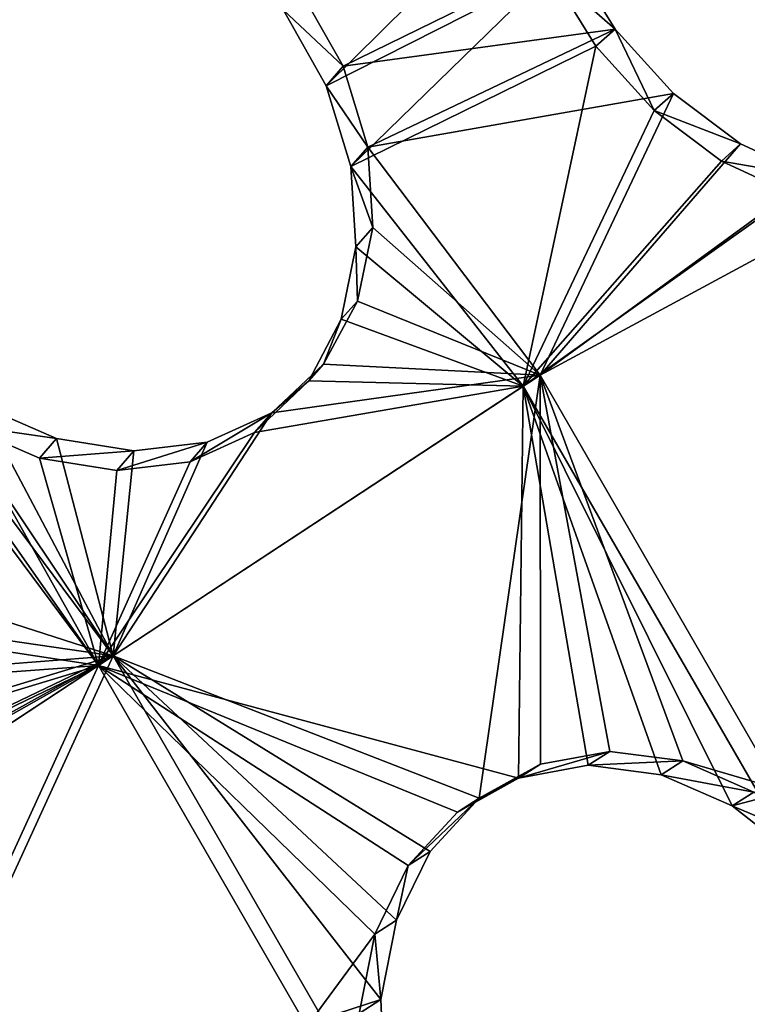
# Model space of a CAD drawing. Header units: millimetres. Extents: x 0 to 2133, y 0 to 2087.
# Tile 867 of 876: x 2057 to 2072, y 171 to 192. Entities that reach past the tile are written whole.
import ezdxf

# ---------------------------------------------------------------- set-up
doc = ezdxf.new("R2010")
doc.units = ezdxf.units.MM
doc.header["$LTSCALE"] = 25.4
doc.layers.get('0').update_dxf_attribs({"true_color": 0xff5454})

# ---------------------------------------------------------------- blocks, each defined once
blk = doc.blocks.new('COSMO-S-3382-4917.STL#2')
at = {"color": 250, "true_color": 0x282828}
mesh = blk.add_polyface(dxfattribs=at)
corners = [(1709.841, 208.672, 1539.288), (1710.486, 206.25, 1539.288), (1709.88, 193.269, 1539.288), (1711.624, 223.971, 1539.288), (1713.18, 228.005, 1539.288), (1715.203, 238.952, 1539.288), (1719.512, 248.991, 1539.288), (1720.53, 253.404, 1539.288), (1729.3, 268.606, 1539.288), (1727.528, 267.125, 1539.288), (1736.1, 279.922, 1539.288), (1742.261, 286.284, 1539.288), (1746.125, 291.615, 1539.288), (1758.024, 301.517, 1539.288), (1757.464, 302.04, 1539.288), (1769.955, 311.052, 1539.288), (1776.134, 313.868, 1539.288), (1783.424, 318.522, 1539.288), (1796.071, 322.98, 1539.288), (1797.683, 324.347, 1539.288), (1817.262, 328.591, 1539.288), (1812.531, 328.445, 1539.288), (1827.758, 330.758, 1539.288), (1839.095, 330.541, 1539.288), (1843.153, 331.254, 1539.288), (1860.945, 328.773, 1539.288), (1858.498, 329.925, 1539.288), (1873.578, 326.791, 1539.288), (1882.181, 323.337, 1539.288), (1888.182, 321.895, 1539.288), (1902.193, 314.391, 1539.288), (1902.104, 315.307, 1539.288), (1915.15, 307.118, 1539.288), (1920.405, 302.191, 1539.288), (1927.135, 297.443, 1539.288), (1936.294, 287.09, 1539.288), (1937.892, 286.419, 1539.288), (1949.402, 269.52, 1539.288), (1947.269, 274.2, 1539.288), (1955.136, 260.958, 1539.288), (1959.352, 249.987, 1539.288), (1961.381, 246.878, 1539.288), (1965.858, 229.054, 1539.288), (1965.917, 232.159, 1539.288), (1968.732, 207.323, 1539.288), (1968.68, 217.006, 1539.288), (1969.632, 201.633, 1539.288), (1968.758, 186.255, 1539.288), (1711.741, 177.98, 1539.288), (1711.508, 184.353, 1539.288), (1716.215, 162.944, 1539.288), (1715.397, 163.017, 1539.288), (1720.797, 148.592, 1539.288), (1724.472, 142.638, 1539.288), (1727.865, 134.907, 1539.288), (1736.043, 124.02, 1539.288), (1736.502, 122.154, 1539.288), (1750.594, 107.625, 1539.288), (1746.587, 110.512, 1539.288), (1757.978, 100.145, 1539.288), (1767.706, 93.925, 1539.288), (1767.283, 93.294, 1539.288), (1770.516, 91.197, 1539.288), (1786.887, 83.314, 1539.288), (1784.023, 83.796, 1539.288), (1798.311, 78.043, 1539.288), (1807.586, 76.097, 1539.288), (1813.179, 74.021, 1539.288), (1829.206, 72.482, 1539.288), (1828.419, 71.786, 1539.288), (1843.816, 71.369, 1539.288), (1851.127, 72.573, 1539.288), (1859.154, 72.776, 1539.288), (1872.717, 76.367, 1539.288), (1874.218, 75.987, 1539.288), (1893.355, 83.756, 1539.288), (1888.797, 80.957, 1539.288), (1902.685, 87.616, 1539.288), (1912.448, 94.526, 1539.288), (1915.688, 95.872, 1539.288), (1929.445, 108.368, 1539.288), (1927.624, 105.607, 1539.288), (1938.325, 116.686, 1539.288), (1943.859, 124.883, 1539.288), (1947.64, 128.953, 1539.288), (1955.275, 143.597, 1539.288), (1955.438, 142.235, 1539.288), (1963.364, 163.97, 1539.288), (1961.612, 156.346, 1539.288), (1966.073, 171.089, 1539.288), (1967.893, 185.418, 1539.288)]
mesh.append_faces([[corners[k] for k in face] for face in [(0, 1, 2), (1, 3, 4), (4, 5, 6), (6, 7, 8), (8, 10, 11), (11, 12, 13), (13, 15, 16), (16, 17, 18), (18, 19, 20), (20, 22, 23), (23, 24, 25), (25, 27, 28), (28, 29, 30), (30, 32, 33), (33, 34, 35), (35, 36, 37), (37, 39, 40), (40, 41, 42), (42, 43, 44), (48, 50, 51), (51, 50, 52), (52, 53, 54), (54, 55, 56), (56, 57, 58), (58, 57, 59), (59, 60, 61), (61, 60, 62), (62, 63, 64), (64, 63, 65), (65, 66, 67), (67, 68, 69), (69, 68, 70), (70, 71, 72), (72, 73, 74), (74, 75, 76), (76, 75, 77), (77, 78, 79), (79, 80, 81), (81, 80, 82), (82, 83, 84), (84, 85, 86), (86, 87, 88), (88, 87, 89), (89, 90, 47)]], dxfattribs={"vtx0": -1, "vtx1": -1, "color": 250})
mesh.append_faces([[corners[k] for k in face] for face in [(1, 0, 3), (4, 3, 5), (6, 5, 7), (8, 7, 9), (8, 9, 10), (11, 10, 12), (13, 12, 14), (13, 14, 15), (16, 15, 17), (18, 17, 19), (20, 19, 21), (20, 21, 22), (23, 22, 24), (25, 24, 26), (25, 26, 27), (28, 27, 29), (30, 29, 31), (30, 31, 32), (33, 32, 34), (35, 34, 36), (37, 36, 38), (37, 38, 39), (40, 39, 41), (42, 41, 43), (44, 43, 45), (44, 45, 46), (44, 46, 47), (1, 48, 2), (48, 1, 49), (48, 49, 50), (52, 50, 53), (54, 53, 55), (56, 55, 57), (59, 57, 60), (62, 60, 63), (65, 63, 66), (67, 66, 68), (70, 68, 71), (72, 71, 73), (74, 73, 75), (77, 75, 78), (79, 78, 80), (82, 80, 83), (84, 83, 85), (86, 85, 87), (89, 87, 90), (47, 90, 44)]], dxfattribs={"vtx0": -1, "vtx2": -1, "color": 250})
mesh = blk.add_polyface(dxfattribs=at)
corners = [(1735.545, 182.32, 1669.288), (1734.489, 198.294, 1669.288), (1734.03, 194.764, 1669.288), (1736.958, 178.45, 1669.288), (1738.52, 170.143, 1669.288), (1743.139, 159.432, 1669.288), (1742.915, 158.403, 1669.288), (1748.668, 147.265, 1669.288), (1752.806, 141.927, 1669.288), (1755.697, 136.885, 1669.288), (1765.612, 126.568, 1669.288), (1763.905, 127.41, 1669.288), (1773.176, 118.973, 1669.288), (1781.093, 113.91, 1669.288), (1780.749, 113.397, 1669.288), (1783.38, 111.69, 1669.288), (1798.69, 104.411, 1669.288), (1794.373, 105.666, 1669.288), (1806.002, 100.985, 1669.288), (1817.766, 98.414, 1669.288), (1818.103, 97.711, 1669.288), (1837.633, 96.135, 1669.288), (1830.506, 95.892, 1669.288), (1843.037, 95.552, 1669.288), (1857.572, 97.657, 1669.288), (1855.52, 96.697, 1669.288), (1867.781, 99.311, 1669.288), (1876.863, 102.925, 1669.288), (1879.646, 103.356, 1669.288), (1894.808, 111.749, 1669.288), (1890.949, 108.776, 1669.288), (1901.532, 115.495, 1669.288), (1910.759, 123.809, 1669.288), (1911.247, 123.418, 1669.288), (1924.139, 138.671, 1669.288), (1919.955, 132.435, 1669.288), (1927.537, 142.418, 1669.288), (1934.465, 155.795, 1669.288), (1933.884, 153.229, 1669.288), (1938.908, 164.713, 1669.288), (1941.363, 174.565, 1669.288), (1942.539, 176.712, 1669.288), (1944.585, 194.301, 1669.288), (1944.725, 189.056, 1669.288), (1944.661, 214.083, 1669.288), (1945.436, 201.571, 1669.288), (1735.449, 219.752, 1669.288), (1733.998, 207.3, 1669.288), (1735.82, 218.247, 1669.288), (1738.363, 231.944, 1669.288), (1740.903, 237.587, 1669.288), (1742.698, 243.706, 1669.288), (1749.554, 255.616, 1669.288), (1748.393, 254.874, 1669.288), (1755.37, 265.289, 1669.288), (1761.461, 271.682, 1669.288), (1763.529, 274.805, 1669.288), (1776.193, 285.204, 1669.288), (1772.757, 283.29, 1669.288), (1782.924, 290.624, 1669.288), (1793.219, 295.693, 1669.288), (1793.886, 296.705, 1669.288), (1811.921, 302.771, 1669.288), (1805.491, 301.445, 1669.288), (1817.575, 304.781, 1669.288), (1831.625, 306.182, 1669.288), (1829.968, 306.663, 1669.288), (1842.498, 307.066, 1669.288), (1851.619, 305.802, 1669.288), (1854.987, 305.985, 1669.288), (1871.179, 301.645, 1669.288), (1867.26, 303.434, 1669.288), (1879.146, 299.45, 1669.288), (1889.599, 293.861, 1669.288), (1890.477, 294.088, 1669.288), (1906.213, 282.732, 1669.288), (1901.094, 287.423, 1669.288), (1910.849, 279.549, 1669.288), (1920.421, 268.66, 1669.288), (1919.603, 270.577, 1669.288), (1927.235, 260.632, 1669.288), (1931.708, 252.154, 1669.288), (1933.638, 249.854, 1669.288), (1939.668, 233.809, 1669.288), (1938.72, 238.395, 1669.288), (1942.412, 226.415, 1669.288), (1944.013, 214.29, 1669.288)]
mesh.append_faces([[corners[k] for k in face] for face in [(44, 43, 45), (2, 46, 47)]], dxfattribs={"vtx0": -1, "color": 250})
mesh.append_faces([[corners[k] for k in face] for face in [(0, 1, 2), (1, 0, 3), (3, 4, 5), (5, 7, 8), (8, 9, 10), (10, 12, 13), (13, 15, 16), (16, 18, 19), (19, 20, 21), (21, 23, 24), (24, 26, 27), (27, 28, 29), (29, 31, 32), (32, 33, 34), (34, 36, 37), (37, 39, 40), (40, 41, 42), (46, 48, 49), (49, 50, 51), (51, 52, 53), (53, 52, 54), (54, 55, 56), (56, 57, 58), (58, 57, 59), (59, 60, 61), (61, 62, 63), (63, 62, 64), (64, 65, 66), (66, 65, 67), (67, 68, 69), (69, 70, 71), (71, 70, 72), (72, 73, 74), (74, 75, 76), (76, 75, 77), (77, 78, 79), (79, 78, 80), (80, 81, 82), (82, 83, 84), (84, 83, 85), (85, 86, 44)]], dxfattribs={"vtx0": -1, "vtx1": -1, "color": 250})
mesh.append_faces([[corners[k] for k in face] for face in [(42, 43, 44), (46, 2, 1)]], dxfattribs={"vtx0": -1, "vtx1": -1, "vtx2": -1, "color": 250})
mesh.append_faces([[corners[k] for k in face] for face in [(3, 0, 4), (5, 4, 6), (5, 6, 7), (8, 7, 9), (10, 9, 11), (10, 11, 12), (13, 12, 14), (13, 14, 15), (16, 15, 17), (16, 17, 18), (19, 18, 20), (21, 20, 22), (21, 22, 23), (24, 23, 25), (24, 25, 26), (27, 26, 28), (29, 28, 30), (29, 30, 31), (32, 31, 33), (34, 33, 35), (34, 35, 36), (37, 36, 38), (37, 38, 39), (40, 39, 41), (42, 41, 43), (46, 1, 48), (49, 48, 50), (51, 50, 52), (54, 52, 55), (56, 55, 57), (59, 57, 60), (61, 60, 62), (64, 62, 65), (67, 65, 68), (69, 68, 70), (72, 70, 73), (74, 73, 75), (77, 75, 78), (80, 78, 81), (82, 81, 83), (85, 83, 86), (44, 86, 42)]], dxfattribs={"vtx0": -1, "vtx2": -1, "color": 250})
mesh = blk.add_polyface(dxfattribs=at)
corners = [(1734.165, 205.552, 1666.919), (1735.133, 201.301, 1666.919), (1734.849, 188.578, 1666.919), (1736.212, 222.415, 1666.919), (1735.839, 213.433, 1666.919), (1737.949, 225.401, 1666.919), (1740.938, 238.731, 1666.919), (1741.435, 237.042, 1666.919), (1748.221, 254.078, 1666.919), (1746.248, 248.201, 1666.919), (1752.324, 258.725, 1666.919), (1757.87, 268.058, 1666.919), (1759.581, 268.472, 1666.919), (1769.638, 280.309, 1666.919), (1767.92, 277.312, 1666.919), (1777.229, 285.123, 1666.919), (1783.218, 290.514, 1666.919), (1787.382, 291.801, 1666.919), (1798.259, 298.408, 1666.919), (1798.242, 297.255, 1666.919), (1809.661, 301.411, 1666.919), (1814.372, 303.787, 1666.919), (1821.486, 304.213, 1666.919), (1831.139, 306.512, 1666.919), (1833.556, 305.624, 1666.919), (1839.632, 306.854, 1666.919), (1839.632, 305.801, 1666.919), (1848.125, 306.512, 1666.919), (1845.708, 305.624, 1666.919), (1857.778, 304.213, 1666.919), (1864.892, 303.787, 1666.919), (1869.603, 301.411, 1666.919), (1881.005, 298.408, 1666.919), (1881.022, 297.255, 1666.919), (1896.046, 290.514, 1666.919), (1891.882, 291.801, 1666.919), (1902.035, 285.123, 1666.919), (1909.627, 280.309, 1666.919), (1911.344, 277.312, 1666.919), (1921.394, 268.058, 1666.919), (1919.683, 268.472, 1666.919), (1926.94, 258.725, 1666.919), (1931.043, 254.078, 1666.919), (1933.016, 248.201, 1666.919), (1938.326, 238.731, 1666.919), (1937.829, 237.042, 1666.919), (1941.315, 225.401, 1666.919), (1943.052, 222.415, 1666.919), (1943.425, 213.433, 1666.919), (1945.099, 205.552, 1666.919), (1944.131, 201.301, 1666.919), (1944.415, 188.578, 1666.919), (1735.839, 189.17, 1666.919), (1738.247, 171.935, 1666.919), (1737.949, 177.202, 1666.919), (1741.435, 165.561, 1666.919), (1744.27, 156.052, 1666.919), (1746.248, 154.402, 1666.919), (1752.764, 141.341, 1666.919), (1752.324, 143.878, 1666.919), (1759.581, 134.131, 1666.919), (1763.507, 128.182, 1666.919), (1767.92, 125.291, 1666.919), (1776.222, 116.918, 1666.919), (1777.229, 117.48, 1666.919), (1790.579, 107.839, 1666.919), (1787.382, 110.802, 1666.919), (1798.242, 105.348, 1666.919), (1806.207, 101.181, 1666.919), (1809.661, 101.192, 1666.919), (1822.7, 97.115, 1666.919), (1821.486, 98.39, 1666.919), (1833.556, 96.979, 1666.919), (1839.632, 95.749, 1666.919), (1845.708, 96.979, 1666.919), (1856.564, 97.115, 1666.919), (1857.778, 98.39, 1666.919), (1873.057, 101.181, 1666.919), (1869.603, 101.192, 1666.919), (1881.022, 105.348, 1666.919), (1888.685, 107.839, 1666.919), (1891.882, 110.802, 1666.919), (1903.042, 116.918, 1666.919), (1902.035, 117.48, 1666.919), (1911.344, 125.291, 1666.919), (1915.757, 128.182, 1666.919), (1919.683, 134.131, 1666.919), (1926.5, 141.341, 1666.919), (1926.94, 143.878, 1666.919), (1934.994, 156.052, 1666.919), (1933.016, 154.402, 1666.919), (1937.829, 165.561, 1666.919), (1941.017, 171.935, 1666.919), (1941.315, 177.202, 1666.919), (1943.425, 189.17, 1666.919)]
mesh.append_faces([[corners[k] for k in face] for face in [(0, 1, 2), (1, 3, 4), (4, 3, 5), (5, 6, 7), (7, 8, 9), (9, 8, 10), (10, 11, 12), (12, 13, 14), (14, 13, 15), (15, 16, 17), (17, 18, 19), (19, 18, 20), (20, 21, 22), (22, 23, 24), (24, 25, 26), (26, 27, 28), (28, 27, 29), (29, 30, 31), (31, 32, 33), (33, 34, 35), (35, 34, 36), (36, 37, 38), (38, 39, 40), (40, 39, 41), (41, 42, 43), (43, 44, 45), (45, 44, 46), (46, 47, 48), (48, 49, 50), (2, 52, 53), (52, 2, 1), (53, 55, 56), (56, 57, 58), (58, 60, 61), (61, 62, 63), (63, 64, 65), (65, 67, 68), (68, 69, 70), (70, 72, 73), (73, 74, 75), (75, 76, 77), (77, 79, 80), (80, 81, 82), (82, 84, 85), (85, 86, 87), (87, 88, 89), (89, 91, 92), (92, 93, 51)]], dxfattribs={"vtx0": -1, "vtx1": -1, "color": 250})
mesh.append_faces([[corners[k] for k in face] for face in [(1, 0, 3), (5, 3, 6), (7, 6, 8), (10, 8, 11), (12, 11, 13), (15, 13, 16), (17, 16, 18), (20, 18, 21), (22, 21, 23), (24, 23, 25), (26, 25, 27), (29, 27, 30), (31, 30, 32), (33, 32, 34), (36, 34, 37), (38, 37, 39), (41, 39, 42), (43, 42, 44), (46, 44, 47), (48, 47, 49), (50, 49, 51), (53, 52, 54), (53, 54, 55), (56, 55, 57), (58, 57, 59), (58, 59, 60), (61, 60, 62), (63, 62, 64), (65, 64, 66), (65, 66, 67), (68, 67, 69), (70, 69, 71), (70, 71, 72), (73, 72, 74), (75, 74, 76), (77, 76, 78), (77, 78, 79), (80, 79, 81), (82, 81, 83), (82, 83, 84), (85, 84, 86), (87, 86, 88), (89, 88, 90), (89, 90, 91), (92, 91, 93), (51, 93, 94), (51, 94, 50)]], dxfattribs={"vtx0": -1, "vtx2": -1, "color": 250})
mesh = blk.add_polyface(dxfattribs=at)
corners = [(1911.234, 258.76, 1680.398), (1907.16, 254.726, 1685.385), (1906.264, 256.31, 1685.137)]
mesh.append_faces([[corners[k] for k in face] for face in [(0, 1, 2)]], dxfattribs={"color": 250})
mesh = blk.add_polyface(dxfattribs=at)
corners = [(1911.856, 257.111, 1680.887), (1907.16, 254.726, 1685.385), (1911.234, 258.76, 1680.398)]
mesh.append_faces([[corners[k] for k in face] for face in [(0, 1, 2)]], dxfattribs={"color": 250})
mesh = blk.add_polyface(dxfattribs=at)
corners = [(1912.259, 257.468, 1681.48), (1906.619, 256.72, 1685.733), (1907.516, 255.136, 1685.982)]
mesh.append_faces([[corners[k] for k in face] for face in [(0, 1, 2)]], dxfattribs={"color": 250})
mesh = blk.add_polyface(dxfattribs=at)
corners = [(1913.214, 255.916, 1681.641), (1912.259, 257.468, 1681.48), (1907.516, 255.136, 1685.982)]
mesh.append_faces([[corners[k] for k in face] for face in [(0, 1, 2)]], dxfattribs={"color": 250})
mesh = blk.add_polyface(dxfattribs=at)
corners = [(1911.856, 257.111, 1680.887), (1913.214, 255.916, 1681.641), (1912.811, 255.559, 1681.048), (1912.259, 257.468, 1681.48)]
mesh.append_faces([[corners[k] for k in face] for face in [(0, 1, 2), (1, 0, 3)]], dxfattribs={"vtx0": -1, "color": 250})
mesh = blk.add_polyface(dxfattribs=at)
corners = [(1911.856, 257.111, 1680.887), (1907.678, 253.034, 1685.901), (1907.16, 254.726, 1685.385)]
mesh.append_faces([[corners[k] for k in face] for face in [(0, 1, 2)]], dxfattribs={"color": 250})
mesh = blk.add_polyface(dxfattribs=at)
corners = [(1912.811, 255.559, 1681.048), (1907.678, 253.034, 1685.901), (1911.856, 257.111, 1680.887)]
mesh.append_faces([[corners[k] for k in face] for face in [(0, 1, 2)]], dxfattribs={"color": 250})
mesh = blk.add_polyface(dxfattribs=at)
corners = [(1907.516, 255.136, 1685.982), (1906.264, 256.31, 1685.137), (1907.16, 254.726, 1685.385), (1906.619, 256.72, 1685.733)]
mesh.append_faces([[corners[k] for k in face] for face in [(0, 1, 2), (1, 0, 3)]], dxfattribs={"vtx0": -1, "color": 250})
mesh = blk.add_polyface(dxfattribs=at)
corners = [(1913.214, 255.916, 1681.641), (1907.516, 255.136, 1685.982), (1908.034, 253.444, 1686.499)]
mesh.append_faces([[corners[k] for k in face] for face in [(0, 1, 2)]], dxfattribs={"color": 250})
mesh = blk.add_polyface(dxfattribs=at)
corners = [(1914.439, 254.564, 1681.462), (1913.214, 255.916, 1681.641), (1908.034, 253.444, 1686.499)]
mesh.append_faces([[corners[k] for k in face] for face in [(0, 1, 2)]], dxfattribs={"color": 250})
mesh = blk.add_polyface(dxfattribs=at)
corners = [(1913.214, 255.916, 1681.641), (1914.035, 254.207, 1680.868), (1912.811, 255.559, 1681.048), (1914.439, 254.564, 1681.462)]
mesh.append_faces([[corners[k] for k in face] for face in [(0, 1, 2), (1, 0, 3)]], dxfattribs={"vtx0": -1, "color": 250})
mesh = blk.add_polyface(dxfattribs=at)
corners = [(1912.811, 255.559, 1681.048), (1911.287, 248.43, 1685.666), (1907.678, 253.034, 1685.901)]
mesh.append_faces([[corners[k] for k in face] for face in [(0, 1, 2)]], dxfattribs={"color": 250})
mesh = blk.add_polyface(dxfattribs=at)
corners = [(1914.035, 254.207, 1680.868), (1911.287, 248.43, 1685.666), (1912.811, 255.559, 1681.048)]
mesh.append_faces([[corners[k] for k in face] for face in [(0, 1, 2)]], dxfattribs={"color": 250})
mesh = blk.add_polyface(dxfattribs=at)
corners = [(1908.034, 253.444, 1686.499), (1907.16, 254.726, 1685.385), (1907.678, 253.034, 1685.901), (1907.516, 255.136, 1685.982)]
mesh.append_faces([[corners[k] for k in face] for face in [(0, 1, 2), (1, 0, 3)]], dxfattribs={"vtx0": -1, "color": 250})
mesh = blk.add_polyface(dxfattribs=at)
corners = [(1914.439, 254.564, 1681.462), (1908.034, 253.444, 1686.499), (1911.643, 248.664, 1686.352)]
mesh.append_faces([[corners[k] for k in face] for face in [(0, 1, 2)]], dxfattribs={"color": 250})
mesh = blk.add_polyface(dxfattribs=at)
corners = [(1915.846, 253.509, 1680.956), (1914.439, 254.564, 1681.462), (1911.643, 248.664, 1686.352)]
mesh.append_faces([[corners[k] for k in face] for face in [(0, 1, 2)]], dxfattribs={"color": 250})
mesh = blk.add_polyface(dxfattribs=at)
corners = [(1914.035, 254.207, 1680.868), (1915.846, 253.509, 1680.956), (1915.442, 253.151, 1680.361), (1914.439, 254.564, 1681.462)]
mesh.append_faces([[corners[k] for k in face] for face in [(0, 1, 2), (1, 0, 3)]], dxfattribs={"vtx0": -1, "color": 250})
mesh = blk.add_polyface(dxfattribs=at)
corners = [(1915.442, 253.151, 1680.361), (1911.287, 248.43, 1685.666), (1914.035, 254.207, 1680.868)]
mesh.append_faces([[corners[k] for k in face] for face in [(0, 1, 2)]], dxfattribs={"color": 250})
mesh = blk.add_polyface(dxfattribs=at)
corners = [(1917.343, 252.818, 1680.156), (1915.846, 253.509, 1680.956), (1911.643, 248.664, 1686.352)]
mesh.append_faces([[corners[k] for k in face] for face in [(0, 1, 2)]], dxfattribs={"color": 250})
mesh = blk.add_polyface(dxfattribs=at)
corners = [(1915.442, 253.151, 1680.361), (1917.343, 252.818, 1680.156), (1916.939, 252.459, 1679.561), (1915.846, 253.509, 1680.956)]
mesh.append_faces([[corners[k] for k in face] for face in [(0, 1, 2), (1, 0, 3)]], dxfattribs={"vtx0": -1, "color": 250})
mesh = blk.add_polyface(dxfattribs=at)
corners = [(1908.136, 251.761, 1687.25), (1907.678, 253.034, 1685.901), (1907.779, 251.35, 1686.651), (1908.034, 253.444, 1686.499)]
mesh.append_faces([[corners[k] for k in face] for face in [(0, 1, 2), (1, 0, 3)]], dxfattribs={"vtx0": -1, "color": 250})
mesh = blk.add_polyface(dxfattribs=at)
corners = [(1911.643, 248.664, 1686.352), (1908.034, 253.444, 1686.499), (1908.136, 251.761, 1687.25)]
mesh.append_faces([[corners[k] for k in face] for face in [(0, 1, 2)]], dxfattribs={"color": 250})
mesh = blk.add_polyface(dxfattribs=at)
corners = [(1916.939, 252.459, 1679.561), (1911.287, 248.43, 1685.666), (1915.442, 253.151, 1680.361)]
mesh.append_faces([[corners[k] for k in face] for face in [(0, 1, 2)]], dxfattribs={"color": 250})
mesh = blk.add_polyface(dxfattribs=at)
corners = [(1911.287, 248.43, 1685.666), (1907.779, 251.35, 1686.651), (1907.678, 253.034, 1685.901)]
mesh.append_faces([[corners[k] for k in face] for face in [(0, 1, 2)]], dxfattribs={"color": 250})
mesh = blk.add_polyface(dxfattribs=at)
corners = [(1918.829, 252.539, 1679.117), (1917.343, 252.818, 1680.156), (1911.643, 248.664, 1686.352)]
mesh.append_faces([[corners[k] for k in face] for face in [(0, 1, 2)]], dxfattribs={"color": 250})
mesh = blk.add_polyface(dxfattribs=at)
corners = [(1916.939, 252.459, 1679.561), (1916.274, 239.792, 1685.666), (1911.287, 248.43, 1685.666)]
mesh.append_faces([[corners[k] for k in face] for face in [(0, 1, 2)]], dxfattribs={"color": 250})
mesh = blk.add_polyface(dxfattribs=at)
corners = [(1918.829, 252.539, 1679.117), (1911.643, 248.664, 1686.352), (1916.654, 239.983, 1686.352)]
mesh.append_faces([[corners[k] for k in face] for face in [(0, 1, 2)]], dxfattribs={"color": 250})
mesh = blk.add_polyface(dxfattribs=at)
corners = [(1908.136, 251.761, 1687.25), (1907.779, 251.35, 1686.651), (1907.818, 250.213, 1688.177)]
mesh.append_faces([[corners[k] for k in face] for face in [(0, 1, 2)]], dxfattribs={"color": 250})
mesh = blk.add_polyface(dxfattribs=at)
corners = [(1911.643, 248.664, 1686.352), (1908.136, 251.761, 1687.25), (1907.818, 250.213, 1688.177)]
mesh.append_faces([[corners[k] for k in face] for face in [(0, 1, 2)]], dxfattribs={"color": 250})
mesh = blk.add_polyface(dxfattribs=at)
corners = [(1911.287, 248.43, 1685.666), (1907.475, 249.839, 1687.55), (1907.779, 251.35, 1686.651)]
mesh.append_faces([[corners[k] for k in face] for face in [(0, 1, 2)]], dxfattribs={"color": 250})
mesh = blk.add_polyface(dxfattribs=at)
corners = [(1907.779, 251.35, 1686.651), (1907.475, 249.839, 1687.55), (1907.818, 250.213, 1688.177)]
mesh.append_faces([[corners[k] for k in face] for face in [(0, 1, 2)]], dxfattribs={"color": 250})
mesh = blk.add_polyface(dxfattribs=at)
corners = [(1911.643, 248.664, 1686.352), (1907.818, 250.213, 1688.177), (1907.104, 248.892, 1689.22)]
mesh.append_faces([[corners[k] for k in face] for face in [(0, 1, 2)]], dxfattribs={"color": 250})
mesh = blk.add_polyface(dxfattribs=at)
corners = [(1907.818, 250.213, 1688.177), (1907.475, 249.839, 1687.55), (1907.104, 248.892, 1689.22)]
mesh.append_faces([[corners[k] for k in face] for face in [(0, 1, 2)]], dxfattribs={"color": 250})
mesh = blk.add_polyface(dxfattribs=at)
corners = [(1902.693, 242.778, 1694.288), (1897.452, 249.818, 1694.288), (1894.006, 245.572, 1697.689)]
mesh.append_faces([[corners[k] for k in face] for face in [(0, 1, 2)]], dxfattribs={"color": 250})
mesh = blk.add_polyface(dxfattribs=at)
corners = [(1902.693, 242.778, 1694.288), (1898.461, 249.094, 1694.076), (1897.452, 249.818, 1694.288)]
mesh.append_faces([[corners[k] for k in face] for face in [(0, 1, 2)]], dxfattribs={"color": 250})
mesh = blk.add_polyface(dxfattribs=at)
corners = [(1911.287, 248.43, 1685.666), (1906.793, 248.542, 1688.562), (1907.475, 249.839, 1687.55)]
mesh.append_faces([[corners[k] for k in face] for face in [(0, 1, 2)]], dxfattribs={"color": 250})
mesh = blk.add_polyface(dxfattribs=at)
corners = [(1907.475, 249.839, 1687.55), (1906.793, 248.542, 1688.562), (1907.104, 248.892, 1689.22)]
mesh.append_faces([[corners[k] for k in face] for face in [(0, 1, 2)]], dxfattribs={"color": 250})
mesh = blk.add_polyface(dxfattribs=at)
corners = [(1902.385, 242.575, 1693.573), (1894.592, 243.765, 1697.154), (1897.169, 249.581, 1693.573)]
mesh.append_faces([[corners[k] for k in face] for face in [(0, 1, 2)]], dxfattribs={"color": 250})
mesh = blk.add_polyface(dxfattribs=at)
corners = [(1902.385, 242.575, 1693.573), (1897.169, 249.581, 1693.573), (1898.103, 248.681, 1693.474)]
mesh.append_faces([[corners[k] for k in face] for face in [(0, 1, 2)]], dxfattribs={"color": 250})
mesh = blk.add_polyface(dxfattribs=at)
corners = [(1902.693, 242.778, 1694.288), (1899.912, 248.027, 1693.756), (1898.461, 249.094, 1694.076)]
mesh.append_faces([[corners[k] for k in face] for face in [(0, 1, 2)]], dxfattribs={"color": 250})
mesh = blk.add_polyface(dxfattribs=at)
corners = [(1911.643, 248.664, 1686.352), (1907.104, 248.892, 1689.22), (1906.016, 247.871, 1690.334)]
mesh.append_faces([[corners[k] for k in face] for face in [(0, 1, 2)]], dxfattribs={"color": 250})
mesh = blk.add_polyface(dxfattribs=at)
corners = [(1906.016, 247.871, 1690.334), (1907.104, 248.892, 1689.22), (1906.793, 248.542, 1688.562)]
mesh.append_faces([[corners[k] for k in face] for face in [(0, 1, 2)]], dxfattribs={"color": 250})
mesh = blk.add_polyface(dxfattribs=at)
corners = [(1902.385, 242.575, 1693.573), (1898.103, 248.681, 1693.474), (1899.554, 247.613, 1693.154)]
mesh.append_faces([[corners[k] for k in face] for face in [(0, 1, 2)]], dxfattribs={"color": 250})
mesh = blk.add_polyface(dxfattribs=at)
corners = [(1911.643, 248.664, 1686.352), (1902.693, 242.778, 1694.288), (1910.365, 239.796, 1690.749)]
mesh.append_faces([[corners[k] for k in face] for face in [(0, 1, 2)]], dxfattribs={"color": 250})
mesh = blk.add_polyface(dxfattribs=at)
corners = [(1911.643, 248.664, 1686.352), (1906.016, 247.871, 1690.334), (1902.693, 242.778, 1694.288)]
mesh.append_faces([[corners[k] for k in face] for face in [(0, 1, 2)]], dxfattribs={"color": 250})
mesh = blk.add_polyface(dxfattribs=at)
corners = [(1911.287, 248.43, 1685.666), (1905.658, 247.458, 1689.731), (1906.793, 248.542, 1688.562)]
mesh.append_faces([[corners[k] for k in face] for face in [(0, 1, 2)]], dxfattribs={"color": 250})
mesh = blk.add_polyface(dxfattribs=at)
corners = [(1906.793, 248.542, 1688.562), (1905.658, 247.458, 1689.731), (1906.016, 247.871, 1690.334)]
mesh.append_faces([[corners[k] for k in face] for face in [(0, 1, 2)]], dxfattribs={"color": 250})
mesh = blk.add_polyface(dxfattribs=at)
corners = [(1911.651, 240.511, 1689.651), (1911.643, 248.664, 1686.352), (1910.365, 239.796, 1690.749)]
mesh.append_faces([[corners[k] for k in face] for face in [(0, 1, 2)]], dxfattribs={"color": 250})
mesh = blk.add_polyface(dxfattribs=at)
corners = [(1913.107, 240.777, 1688.572), (1911.643, 248.664, 1686.352), (1911.651, 240.511, 1689.651)]
mesh.append_faces([[corners[k] for k in face] for face in [(0, 1, 2)]], dxfattribs={"color": 250})
mesh = blk.add_polyface(dxfattribs=at)
corners = [(1916.654, 239.983, 1686.352), (1911.643, 248.664, 1686.352), (1914.632, 240.577, 1687.587)]
mesh.append_faces([[corners[k] for k in face] for face in [(0, 1, 2)]], dxfattribs={"color": 250})
mesh = blk.add_polyface(dxfattribs=at)
corners = [(1914.632, 240.577, 1687.587), (1911.643, 248.664, 1686.352), (1913.107, 240.777, 1688.572)]
mesh.append_faces([[corners[k] for k in face] for face in [(0, 1, 2)]], dxfattribs={"color": 250})
mesh = blk.add_polyface(dxfattribs=at)
corners = [(1911.287, 248.43, 1685.666), (1911.193, 240.217, 1689.058), (1902.385, 242.575, 1693.573)]
mesh.append_faces([[corners[k] for k in face] for face in [(0, 1, 2)]], dxfattribs={"color": 250})
mesh = blk.add_polyface(dxfattribs=at)
corners = [(1911.287, 248.43, 1685.666), (1902.385, 242.575, 1693.573), (1905.658, 247.458, 1689.731)]
mesh.append_faces([[corners[k] for k in face] for face in [(0, 1, 2)]], dxfattribs={"color": 250})
mesh = blk.add_polyface(dxfattribs=at)
corners = [(1912.652, 240.485, 1687.978), (1911.193, 240.217, 1689.058), (1911.287, 248.43, 1685.666)]
mesh.append_faces([[corners[k] for k in face] for face in [(0, 1, 2)]], dxfattribs={"color": 250})
mesh = blk.add_polyface(dxfattribs=at)
corners = [(1916.274, 239.792, 1685.666), (1915.672, 239.632, 1686.164), (1911.287, 248.43, 1685.666)]
mesh.append_faces([[corners[k] for k in face] for face in [(0, 1, 2)]], dxfattribs={"color": 250})
mesh = blk.add_polyface(dxfattribs=at)
corners = [(1915.672, 239.632, 1686.164), (1914.179, 240.285, 1686.992), (1911.287, 248.43, 1685.666)]
mesh.append_faces([[corners[k] for k in face] for face in [(0, 1, 2)]], dxfattribs={"color": 250})
mesh = blk.add_polyface(dxfattribs=at)
corners = [(1914.179, 240.285, 1686.992), (1912.652, 240.485, 1687.978), (1911.287, 248.43, 1685.666)]
mesh.append_faces([[corners[k] for k in face] for face in [(0, 1, 2)]], dxfattribs={"color": 250})
mesh = blk.add_polyface(dxfattribs=at)
corners = [(1899.554, 247.613, 1693.154), (1901.506, 247.337, 1693.174), (1901.148, 246.923, 1692.571), (1899.912, 248.027, 1693.756)]
mesh.append_faces([[corners[k] for k in face] for face in [(0, 1, 2), (1, 0, 3)]], dxfattribs={"vtx0": -1, "color": 250})
mesh = blk.add_polyface(dxfattribs=at)
corners = [(1902.693, 242.778, 1694.288), (1901.506, 247.337, 1693.174), (1899.912, 248.027, 1693.756)]
mesh.append_faces([[corners[k] for k in face] for face in [(0, 1, 2)]], dxfattribs={"color": 250})
mesh = blk.add_polyface(dxfattribs=at)
corners = [(1906.016, 247.871, 1690.334), (1904.666, 247.258, 1691.402), (1902.693, 242.778, 1694.288)]
mesh.append_faces([[corners[k] for k in face] for face in [(0, 1, 2)]], dxfattribs={"color": 250})
mesh = blk.add_polyface(dxfattribs=at)
corners = [(1904.307, 246.844, 1690.799), (1906.016, 247.871, 1690.334), (1905.658, 247.458, 1689.731), (1904.666, 247.258, 1691.402)]
mesh.append_faces([[corners[k] for k in face] for face in [(0, 1, 2), (1, 0, 3)]], dxfattribs={"vtx0": -1, "color": 250})
mesh = blk.add_polyface(dxfattribs=at)
corners = [(1902.385, 242.575, 1693.573), (1899.554, 247.613, 1693.154), (1901.148, 246.923, 1692.571)]
mesh.append_faces([[corners[k] for k in face] for face in [(0, 1, 2)]], dxfattribs={"color": 250})
mesh = blk.add_polyface(dxfattribs=at)
corners = [(1901.148, 246.923, 1692.571), (1903.129, 247.075, 1692.37), (1902.77, 246.661, 1691.767), (1901.506, 247.337, 1693.174)]
mesh.append_faces([[corners[k] for k in face] for face in [(0, 1, 2), (1, 0, 3)]], dxfattribs={"vtx0": -1, "color": 250})
mesh = blk.add_polyface(dxfattribs=at)
corners = [(1903.129, 247.075, 1692.37), (1901.506, 247.337, 1693.174), (1902.693, 242.778, 1694.288)]
mesh.append_faces([[corners[k] for k in face] for face in [(0, 1, 2)]], dxfattribs={"color": 250})
mesh = blk.add_polyface(dxfattribs=at)
corners = [(1905.658, 247.458, 1689.731), (1902.385, 242.575, 1693.573), (1904.307, 246.844, 1690.799)]
mesh.append_faces([[corners[k] for k in face] for face in [(0, 1, 2)]], dxfattribs={"color": 250})
mesh = blk.add_polyface(dxfattribs=at)
corners = [(1904.666, 247.258, 1691.402), (1903.129, 247.075, 1692.37), (1902.693, 242.778, 1694.288)]
mesh.append_faces([[corners[k] for k in face] for face in [(0, 1, 2)]], dxfattribs={"color": 250})
mesh = blk.add_polyface(dxfattribs=at)
corners = [(1902.77, 246.661, 1691.767), (1904.666, 247.258, 1691.402), (1904.307, 246.844, 1690.799), (1903.129, 247.075, 1692.37)]
mesh.append_faces([[corners[k] for k in face] for face in [(0, 1, 2), (1, 0, 3)]], dxfattribs={"vtx0": -1, "color": 250})
mesh = blk.add_polyface(dxfattribs=at)
corners = [(1902.77, 246.661, 1691.767), (1902.385, 242.575, 1693.573), (1901.148, 246.923, 1692.571)]
mesh.append_faces([[corners[k] for k in face] for face in [(0, 1, 2)]], dxfattribs={"color": 250})
mesh = blk.add_polyface(dxfattribs=at)
corners = [(1904.307, 246.844, 1690.799), (1902.385, 242.575, 1693.573), (1902.77, 246.661, 1691.767)]
mesh.append_faces([[corners[k] for k in face] for face in [(0, 1, 2)]], dxfattribs={"color": 250})
mesh = blk.add_polyface(dxfattribs=at)
corners = [(1902.693, 242.778, 1694.288), (1894.006, 245.572, 1697.689), (1894.791, 243.932, 1697.932)]
mesh.append_faces([[corners[k] for k in face] for face in [(0, 1, 2)]], dxfattribs={"color": 250})
mesh = blk.add_polyface(dxfattribs=at)
corners = [(1902.385, 242.575, 1693.573), (1894.952, 242.029, 1697.605), (1894.592, 243.765, 1697.154)]
mesh.append_faces([[corners[k] for k in face] for face in [(0, 1, 2)]], dxfattribs={"color": 250})
mesh = blk.add_polyface(dxfattribs=at)
corners = [(1902.693, 242.778, 1694.288), (1894.791, 243.932, 1697.932), (1895.15, 242.195, 1698.382)]
mesh.append_faces([[corners[k] for k in face] for face in [(0, 1, 2)]], dxfattribs={"color": 250})
mesh = blk.add_polyface(dxfattribs=at)
corners = [(1902.693, 242.778, 1694.288), (1893.962, 237.937, 1700.332), (1893.138, 236.493, 1701.138)]
mesh.append_faces([[corners[k] for k in face] for face in [(0, 1, 2)]], dxfattribs={"color": 250})
mesh = blk.add_polyface(dxfattribs=at)
corners = [(1896.861, 230.043, 1701.138), (1902.693, 242.778, 1694.288), (1893.138, 236.493, 1701.138), (1907.082, 235.176, 1694.288)]
mesh.append_faces([[corners[k] for k in face] for face in [(0, 1, 2), (1, 0, 3)]], dxfattribs={"vtx0": -1, "color": 250})
mesh = blk.add_polyface(dxfattribs=at)
corners = [(1902.693, 242.778, 1694.288), (1894.537, 238.869, 1699.776), (1893.962, 237.937, 1700.332)]
mesh.append_faces([[corners[k] for k in face] for face in [(0, 1, 2)]], dxfattribs={"color": 250})
mesh = blk.add_polyface(dxfattribs=at)
corners = [(1902.693, 242.778, 1694.288), (1895.064, 240.465, 1699.012), (1894.537, 238.869, 1699.776)]
mesh.append_faces([[corners[k] for k in face] for face in [(0, 1, 2)]], dxfattribs={"color": 250})
mesh = blk.add_polyface(dxfattribs=at)
corners = [(1902.693, 242.778, 1694.288), (1895.15, 242.195, 1698.382), (1895.064, 240.465, 1699.012)]
mesh.append_faces([[corners[k] for k in face] for face in [(0, 1, 2)]], dxfattribs={"color": 250})
mesh = blk.add_polyface(dxfattribs=at)
corners = [(1908.634, 237.241, 1692.703), (1902.693, 242.778, 1694.288), (1908.307, 235.577, 1693.427)]
mesh.append_faces([[corners[k] for k in face] for face in [(0, 1, 2)]], dxfattribs={"color": 250})
mesh = blk.add_polyface(dxfattribs=at)
corners = [(1909.335, 238.679, 1691.791), (1902.693, 242.778, 1694.288), (1908.634, 237.241, 1692.703)]
mesh.append_faces([[corners[k] for k in face] for face in [(0, 1, 2)]], dxfattribs={"color": 250})
mesh = blk.add_polyface(dxfattribs=at)
corners = [(1910.365, 239.796, 1690.749), (1902.693, 242.778, 1694.288), (1909.335, 238.679, 1691.791)]
mesh.append_faces([[corners[k] for k in face] for face in [(0, 1, 2)]], dxfattribs={"color": 250})
mesh = blk.add_polyface(dxfattribs=at)
corners = [(1908.307, 235.577, 1693.427), (1902.693, 242.778, 1694.288), (1907.082, 235.176, 1694.288)]
mesh.append_faces([[corners[k] for k in face] for face in [(0, 1, 2)]], dxfattribs={"color": 250})
mesh = blk.add_polyface(dxfattribs=at)
corners = [(1902.385, 242.575, 1693.573), (1896.584, 229.904, 1700.396), (1892.878, 236.322, 1700.396), (1906.752, 235.011, 1693.573)]
mesh.append_faces([[corners[k] for k in face] for face in [(0, 1, 2), (1, 0, 3)]], dxfattribs={"vtx0": -1, "color": 250})
mesh = blk.add_polyface(dxfattribs=at)
corners = [(1902.385, 242.575, 1693.573), (1892.878, 236.322, 1700.396), (1893.69, 237.674, 1699.624)]
mesh.append_faces([[corners[k] for k in face] for face in [(0, 1, 2)]], dxfattribs={"color": 250})
mesh = blk.add_polyface(dxfattribs=at)
corners = [(1902.385, 242.575, 1693.573), (1893.69, 237.674, 1699.624), (1894.34, 238.704, 1699.002)]
mesh.append_faces([[corners[k] for k in face] for face in [(0, 1, 2)]], dxfattribs={"color": 250})
mesh = blk.add_polyface(dxfattribs=at)
corners = [(1902.385, 242.575, 1693.573), (1894.34, 238.704, 1699.002), (1894.866, 240.299, 1698.237)]
mesh.append_faces([[corners[k] for k in face] for face in [(0, 1, 2)]], dxfattribs={"color": 250})
mesh = blk.add_polyface(dxfattribs=at)
corners = [(1902.385, 242.575, 1693.573), (1894.866, 240.299, 1698.237), (1894.952, 242.029, 1697.605)]
mesh.append_faces([[corners[k] for k in face] for face in [(0, 1, 2)]], dxfattribs={"color": 250})
mesh = blk.add_polyface(dxfattribs=at)
corners = [(1911.193, 240.217, 1689.058), (1909.909, 239.503, 1690.153), (1902.385, 242.575, 1693.573)]
mesh.append_faces([[corners[k] for k in face] for face in [(0, 1, 2)]], dxfattribs={"color": 250})
mesh = blk.add_polyface(dxfattribs=at)
corners = [(1909.909, 239.503, 1690.153), (1908.879, 238.387, 1691.193), (1902.385, 242.575, 1693.573)]
mesh.append_faces([[corners[k] for k in face] for face in [(0, 1, 2)]], dxfattribs={"color": 250})
mesh = blk.add_polyface(dxfattribs=at)
corners = [(1908.879, 238.387, 1691.193), (1908.177, 236.947, 1692.105), (1902.385, 242.575, 1693.573)]
mesh.append_faces([[corners[k] for k in face] for face in [(0, 1, 2)]], dxfattribs={"color": 250})
mesh = blk.add_polyface(dxfattribs=at)
corners = [(1908.177, 236.947, 1692.105), (1906.752, 235.011, 1693.573), (1902.385, 242.575, 1693.573)]
mesh.append_faces([[corners[k] for k in face] for face in [(0, 1, 2)]], dxfattribs={"color": 250})
mesh = blk.add_polyface(dxfattribs=at)
corners = [(1913.107, 240.777, 1688.572), (1911.193, 240.217, 1689.058), (1912.652, 240.485, 1687.978), (1911.651, 240.511, 1689.651)]
mesh.append_faces([[corners[k] for k in face] for face in [(0, 1, 2), (1, 0, 3)]], dxfattribs={"vtx0": -1, "color": 250})
mesh = blk.add_polyface(dxfattribs=at)
corners = [(1914.632, 240.577, 1687.587), (1912.652, 240.485, 1687.978), (1914.179, 240.285, 1686.992), (1913.107, 240.777, 1688.572)]
mesh.append_faces([[corners[k] for k in face] for face in [(0, 1, 2), (1, 0, 3)]], dxfattribs={"vtx0": -1, "color": 250})
mesh = blk.add_polyface(dxfattribs=at)
corners = [(1911.651, 240.511, 1689.651), (1909.909, 239.503, 1690.153), (1911.193, 240.217, 1689.058), (1910.365, 239.796, 1690.749)]
mesh.append_faces([[corners[k] for k in face] for face in [(0, 1, 2), (1, 0, 3)]], dxfattribs={"vtx0": -1, "color": 250})
mesh = blk.add_polyface(dxfattribs=at)
corners = [(1916.126, 239.924, 1686.759), (1914.179, 240.285, 1686.992), (1915.672, 239.632, 1686.164), (1914.632, 240.577, 1687.587)]
mesh.append_faces([[corners[k] for k in face] for face in [(0, 1, 2), (1, 0, 3)]], dxfattribs={"vtx0": -1, "color": 250})
mesh = blk.add_polyface(dxfattribs=at)
corners = [(1916.654, 239.983, 1686.352), (1914.632, 240.577, 1687.587), (1916.126, 239.924, 1686.759)]
mesh.append_faces([[corners[k] for k in face] for face in [(0, 1, 2)]], dxfattribs={"color": 250})
mesh = blk.add_polyface(dxfattribs=at)
corners = [(1917.486, 238.859, 1686.147), (1915.672, 239.632, 1686.164), (1917.031, 238.568, 1685.552), (1916.126, 239.924, 1686.759)]
mesh.append_faces([[corners[k] for k in face] for face in [(0, 1, 2), (1, 0, 3)]], dxfattribs={"vtx0": -1, "color": 250})
mesh = blk.add_polyface(dxfattribs=at)
corners = [(1910.365, 239.796, 1690.749), (1908.879, 238.387, 1691.193), (1909.909, 239.503, 1690.153), (1909.335, 238.679, 1691.791)]
mesh.append_faces([[corners[k] for k in face] for face in [(0, 1, 2), (1, 0, 3)]], dxfattribs={"vtx0": -1, "color": 250})
mesh = blk.add_polyface(dxfattribs=at)
corners = [(1917.031, 238.568, 1685.552), (1915.672, 239.632, 1686.164), (1916.274, 239.792, 1685.666)]
mesh.append_faces([[corners[k] for k in face] for face in [(0, 1, 2)]], dxfattribs={"color": 250})
mesh = blk.add_polyface(dxfattribs=at)
corners = [(1908.879, 238.387, 1691.193), (1908.634, 237.241, 1692.703), (1908.177, 236.947, 1692.105), (1909.335, 238.679, 1691.791)]
mesh.append_faces([[corners[k] for k in face] for face in [(0, 1, 2), (1, 0, 3)]], dxfattribs={"vtx0": -1, "color": 250})
mesh = blk.add_polyface(dxfattribs=at)
corners = [(1908.177, 236.947, 1692.105), (1908.307, 235.577, 1693.427), (1907.849, 235.28, 1692.828), (1908.634, 237.241, 1692.703)]
mesh.append_faces([[corners[k] for k in face] for face in [(0, 1, 2), (1, 0, 3)]], dxfattribs={"vtx0": -1, "color": 250})
mesh = blk.add_polyface(dxfattribs=at)
corners = [(1908.177, 236.947, 1692.105), (1907.849, 235.28, 1692.828), (1906.752, 235.011, 1693.573)]
mesh.append_faces([[corners[k] for k in face] for face in [(0, 1, 2)]], dxfattribs={"color": 250})
mesh = blk.add_polyface(dxfattribs=at)
corners = [(1908.378, 233.798, 1693.912), (1908.307, 235.577, 1693.427), (1907.082, 235.176, 1694.288)]
mesh.append_faces([[corners[k] for k in face] for face in [(0, 1, 2)]], dxfattribs={"color": 250})
mesh = blk.add_polyface(dxfattribs=at)
corners = [(1907.849, 235.28, 1692.828), (1908.378, 233.798, 1693.912), (1907.919, 233.503, 1693.312), (1908.307, 235.577, 1693.427)]
mesh.append_faces([[corners[k] for k in face] for face in [(0, 1, 2), (1, 0, 3)]], dxfattribs={"vtx0": -1, "color": 250})

msp = doc.modelspace()

# ---------------------------------------------------------------- block references
at = {"color": 0}
msp.add_blockref('COSMO-S-3382-4917.STL#2', (156.122, -64.446, -4.129), dxfattribs=at)

doc.saveas('drawing.dxf')
